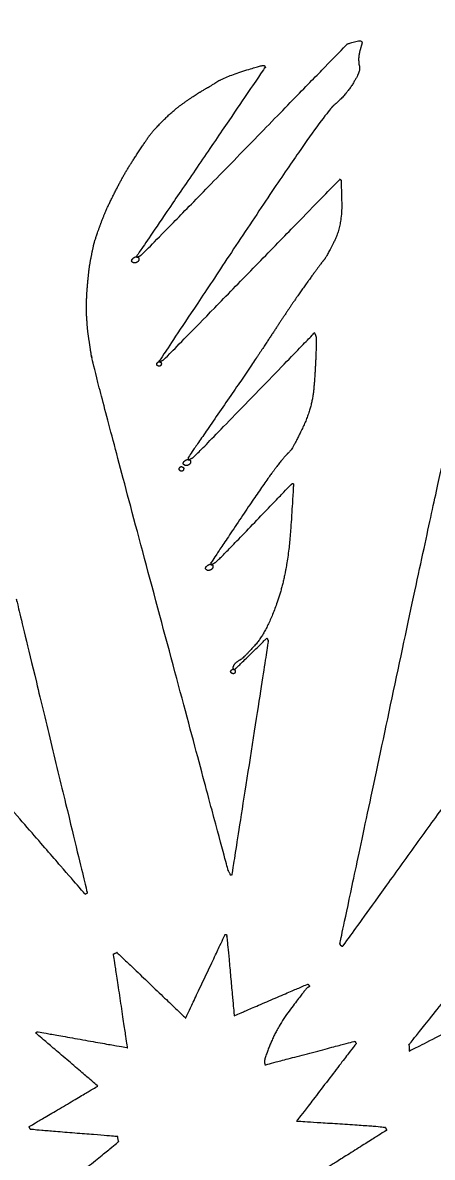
# Model space of a CAD drawing. Extents: x 2001876 to 2025694, y 804561 to 868938.
# Drawn here: x 2013122.91 to 2013132.34, y 824561.27 to 824587.38 of the extents above; entities that cross this region are included whole.
import ezdxf

# ---------------------------------------------------------------- set-up
doc = ezdxf.new("R2010")
doc.units = 0
doc.layers.add('Default', color=7, linetype='Continuous')
doc.layers.add('RD_TX_RoadID', color=7, linetype='Continuous')

msp = doc.modelspace()

# ---------------------------------------------------------------- linework, layer by layer
at = {"layer": 'Default'}
for points in [[(2013125.639, 824582.032), (2013125.667, 824582.047), (2013130.387, 824586.891), (2013130.387, 824586.891)], [(2013130.387, 824586.891), (2013130.387, 824586.891), (2013130.76, 824587.002), (2013130.717, 824586.877)], [(2013130.717, 824586.877), (2013130.678, 824586.755), (2013130.643, 824586.583), (2013130.648, 824586.494)], [(2013128.482, 824586.338), (2013128.482, 824586.338), (2013125.539, 824582.017), (2013125.539, 824582.017)], [(2013127.356, 824586.003), (2013127.523, 824586.115), (2013128.457, 824586.417), (2013128.474, 824586.395)], [(2013128.474, 824586.395), (2013128.486, 824586.371), (2013128.49, 824586.363), (2013128.499, 824586.347)], [(2013128.499, 824586.347), (2013128.501, 824586.343), (2013128.482, 824586.338), (2013128.482, 824586.338)], [(2013130.648, 824586.494), (2013130.654, 824586.404), (2013130.664, 824586.405), (2013130.667, 824586.319)], [(2013130.667, 824586.319), (2013130.672, 824586.23), (2013130.345, 824585.703), (2013130.084, 824585.486)], [(2013127.017, 824585.797), (2013127.184, 824585.899), (2013127.189, 824585.891), (2013127.356, 824586.003)], [(2013126.141, 824585.125), (2013126.38, 824585.366), (2013126.845, 824585.694), (2013127.017, 824585.797)], [(2013130.084, 824585.486), (2013129.826, 824585.271), (2013126.056, 824579.597), (2013126.056, 824579.597)], [(2013125.562, 824584.382), (2013125.748, 824584.667), (2013125.902, 824584.885), (2013126.141, 824585.125)], [(2013125.015, 824583.44), (2013125.166, 824583.743), (2013125.375, 824584.101), (2013125.562, 824584.382)], [(2013126.151, 824579.621), (2013126.179, 824579.635), (2013130.217, 824583.78), (2013130.217, 824583.78)], [(2013130.242, 824583.752), (2013130.244, 824583.747), (2013130.269, 824582.717), (2013130.088, 824582.353)], [(2013130.217, 824583.78), (2013130.217, 824583.78), (2013130.237, 824583.76), (2013130.24, 824583.756)], [(2013130.24, 824583.756), (2013130.24, 824583.756), (2013130.242, 824583.752), (2013130.242, 824583.752)], [(2013124.644, 824582.573), (2013124.726, 824582.81), (2013124.862, 824583.141), (2013125.015, 824583.44)], [(2013124.502, 824582.054), (2013124.544, 824582.26), (2013124.563, 824582.342), (2013124.644, 824582.573)], [(2013130.088, 824582.353), (2013129.904, 824581.986), (2013129.786, 824581.848), (2013129.514, 824581.473)], [(2013124.403, 824581.333), (2013124.419, 824581.521), (2013124.456, 824581.846), (2013124.502, 824582.054)], [(2013125.458, 824581.857), (2013125.423, 824581.875), (2013125.417, 824581.897), (2013125.425, 824581.922)], [(2013125.425, 824581.922), (2013125.432, 824581.946), (2013125.519, 824582.006), (2013125.554, 824581.988)], [(2013125.587, 824581.924), (2013125.58, 824581.889), (2013125.491, 824581.843), (2013125.458, 824581.857)], [(2013125.539, 824582.017), (2013125.539, 824582.017), (2013125.538, 824581.98), (2013125.554, 824581.988)], [(2013125.554, 824581.988), (2013125.582, 824582.003), (2013125.611, 824582.018), (2013125.639, 824582.032)], [(2013125.554, 824581.988), (2013125.583, 824581.972), (2013125.589, 824581.96), (2013125.587, 824581.924)], [(2013129.514, 824581.473), (2013129.242, 824581.097), (2013128.861, 824580.527), (2013128.545, 824580.047)], [(2013124.38, 824580.932), (2013124.384, 824581.073), (2013124.387, 824581.146), (2013124.403, 824581.333)], [(2013124.391, 824580.503), (2013124.376, 824580.711), (2013124.377, 824580.798), (2013124.38, 824580.932)], [(2013124.493, 824579.712), (2013124.455, 824579.973), (2013124.404, 824580.3), (2013124.391, 824580.503)], [(2013126.834, 824577.374), (2013126.867, 824577.391), (2013129.627, 824580.242), (2013129.627, 824580.242)], [(2013129.627, 824580.242), (2013129.627, 824580.242), (2013129.673, 824580.153), (2013129.672, 824580.055)], [(2013128.545, 824580.047), (2013128.23, 824579.567), (2013126.718, 824577.37), (2013126.718, 824577.37)], [(2013129.672, 824580.055), (2013129.654, 824579.366), (2013129.566, 824578.476), (2013129.338, 824578.016)], [(2013127.641, 824567.875), (2013127.641, 824567.875), (2013124.537, 824579.448), (2013124.493, 824579.712)], [(2013126.035, 824579.479), (2013126.013, 824579.483), (2013125.992, 824579.523), (2013126.002, 824579.543)], [(2013126.002, 824579.543), (2013126.018, 824579.562), (2013126.044, 824579.581), (2013126.066, 824579.577)], [(2013126.056, 824579.597), (2013126.056, 824579.597), (2013126.058, 824579.573), (2013126.066, 824579.577)], [(2013126.066, 824579.577), (2013126.095, 824579.591), (2013126.123, 824579.606), (2013126.151, 824579.621)], [(2013126.066, 824579.577), (2013126.091, 824579.569), (2013126.107, 824579.537), (2013126.1, 824579.512)], [(2013126.1, 824579.512), (2013126.092, 824579.488), (2013126.059, 824579.471), (2013126.035, 824579.479)], [(2013129.338, 824578.016), (2013129.116, 824577.553), (2013128.971, 824577.437), (2013128.763, 824577.166)], [(2013130.215, 824566.189), (2013130.215, 824566.189), (2013132.622, 824577.5), (2013132.718, 824577.83)], [(2013126.645, 824577.195), (2013126.617, 824577.211), (2013126.604, 824577.235), (2013126.612, 824577.259)], [(2013126.612, 824577.259), (2013126.62, 824577.284), (2013126.709, 824577.34), (2013126.741, 824577.326)], [(2013126.775, 824577.261), (2013126.769, 824577.223), (2013126.68, 824577.177), (2013126.645, 824577.195)], [(2013126.718, 824577.37), (2013126.718, 824577.37), (2013126.717, 824577.313), (2013126.741, 824577.326)], [(2013126.741, 824577.326), (2013126.774, 824577.343), (2013126.806, 824577.359), (2013126.834, 824577.374)], [(2013126.741, 824577.326), (2013126.772, 824577.306), (2013126.776, 824577.298), (2013126.775, 824577.261)], [(2013126.549, 824577.063), (2013126.529, 824577.073), (2013126.506, 824577.107), (2013126.516, 824577.128)], [(2013126.516, 824577.128), (2013126.53, 824577.15), (2013126.56, 824577.171), (2013126.581, 824577.161)], [(2013126.614, 824577.097), (2013126.61, 824577.074), (2013126.574, 824577.055), (2013126.549, 824577.063)], [(2013126.581, 824577.161), (2013126.605, 824577.153), (2013126.622, 824577.121), (2013126.614, 824577.097)], [(2013128.763, 824577.166), (2013128.548, 824576.897), (2013127.239, 824574.943), (2013127.239, 824574.943)], [(2013127.341, 824574.954), (2013127.385, 824574.977), (2013129.083, 824576.743), (2013129.097, 824576.756)], [(2013129.144, 824576.754), (2013129.15, 824576.742), (2013129.013, 824574.727), (2013128.771, 824574.045)], [(2013129.097, 824576.756), (2013129.111, 824576.768), (2013129.125, 824576.78), (2013129.134, 824576.774)], [(2013129.134, 824576.774), (2013129.142, 824576.768), (2013129.144, 824576.764), (2013129.144, 824576.754)], [(2013127.16, 824574.779), (2013127.129, 824574.799), (2013127.12, 824574.825), (2013127.126, 824574.844)], [(2013127.126, 824574.844), (2013127.134, 824574.868), (2013127.225, 824574.93), (2013127.256, 824574.91)], [(2013127.289, 824574.846), (2013127.285, 824574.813), (2013127.192, 824574.765), (2013127.16, 824574.779)], [(2013127.239, 824574.943), (2013127.239, 824574.943), (2013127.24, 824574.902), (2013127.256, 824574.91)], [(2013127.256, 824574.91), (2013127.284, 824574.925), (2013127.3, 824574.933), (2013127.341, 824574.954)], [(2013127.256, 824574.91), (2013127.288, 824574.897), (2013127.295, 824574.884), (2013127.289, 824574.846)], [(2013122.765, 824574.104), (2013122.765, 824574.104), (2013124.398, 824567.348), (2013124.398, 824567.348)], [(2013128.771, 824574.045), (2013128.534, 824573.365), (2013128.001, 824572.762), (2013127.902, 824572.706)], [(2013128.567, 824573.152), (2013128.567, 824573.152), (2013127.726, 824567.77), (2013127.726, 824567.77)], [(2013127.829, 824572.53), (2013127.853, 824572.553), (2013128.526, 824573.212), (2013128.53, 824573.214)], [(2013128.53, 824573.214), (2013128.534, 824573.216), (2013128.534, 824573.216), (2013128.534, 824573.216)], [(2013128.534, 824573.216), (2013128.538, 824573.218), (2013128.567, 824573.152), (2013128.567, 824573.152)], [(2013131.814, 824563.872), (2013131.814, 824563.872), (2013139.075, 824572.934), (2013139.384, 824573.267)], [(2013124.35, 824567.323), (2013124.35, 824567.323), (2013119.8, 824572.563), (2013119.8, 824572.563)], [(2013127.707, 824572.468), (2013127.719, 824572.484), (2013127.75, 824572.505), (2013127.768, 824572.499)], [(2013127.902, 824572.706), (2013127.803, 824572.65), (2013127.749, 824572.556), (2013127.749, 824572.535)], [(2013127.749, 824572.535), (2013127.756, 824572.513), (2013127.754, 824572.507), (2013127.768, 824572.499)], [(2013127.768, 824572.499), (2013127.788, 824572.489), (2013127.804, 824572.508), (2013127.829, 824572.53)], [(2013127.768, 824572.499), (2013127.793, 824572.491), (2013127.809, 824572.459), (2013127.801, 824572.434)], [(2013127.741, 824572.403), (2013127.716, 824572.411), (2013127.693, 824572.445), (2013127.707, 824572.468)], [(2013127.801, 824572.434), (2013127.798, 824572.412), (2013127.761, 824572.393), (2013127.741, 824572.403)], [(2013133.478, 824570.564), (2013133.478, 824570.564), (2013130.27, 824566.12), (2013130.27, 824566.12)], [(2013127.702, 824567.758), (2013127.702, 824567.758), (2013127.641, 824567.875), (2013127.641, 824567.875)], [(2013127.726, 824567.77), (2013127.726, 824567.77), (2013127.702, 824567.758), (2013127.702, 824567.758)], [(2013124.354, 824567.325), (2013124.354, 824567.325), (2013124.35, 824567.323), (2013124.35, 824567.323)], [(2013124.398, 824567.348), (2013124.398, 824567.348), (2013124.354, 824567.325), (2013124.354, 824567.325)], [(2013126.663, 824564.475), (2013126.663, 824564.475), (2013127.566, 824566.383), (2013127.568, 824566.389)], [(2013127.568, 824566.389), (2013127.576, 824566.394), (2013127.578, 824566.4), (2013127.589, 824566.4)], [(2013127.589, 824566.4), (2013127.603, 824566.402), (2013127.609, 824566.37), (2013127.611, 824566.355)], [(2013127.611, 824566.355), (2013127.614, 824566.341), (2013127.781, 824564.529), (2013127.781, 824564.529)], [(2013125.001, 824565.95), (2013125.001, 824565.95), (2013125.082, 824565.982), (2013125.082, 824565.982)], [(2013125.082, 824565.982), (2013125.082, 824565.982), (2013126.663, 824564.475), (2013126.663, 824564.475)], [(2013130.24, 824566.14), (2013130.24, 824566.14), (2013130.215, 824566.189), (2013130.215, 824566.189)], [(2013130.27, 824566.12), (2013130.27, 824566.12), (2013130.24, 824566.14), (2013130.24, 824566.14)], [(2013136.624, 824566.19), (2013136.624, 824566.19), (2013131.816, 824563.71), (2013131.816, 824563.71)], [(2013125.327, 824563.791), (2013125.327, 824563.791), (2013125.001, 824565.95), (2013125.001, 824565.95)], [(2013127.781, 824564.529), (2013127.781, 824564.529), (2013129.478, 824565.256), (2013129.478, 824565.256)], [(2013129.509, 824565.196), (2013129.493, 824565.187), (2013129.485, 824565.183), (2013129.465, 824565.173)], [(2013129.478, 824565.256), (2013129.478, 824565.256), (2013129.525, 824565.204), (2013129.509, 824565.196)], [(2013129.465, 824565.173), (2013129.44, 824565.16), (2013128.676, 824564.142), (2013128.489, 824563.534)], [(2013123.214, 824564.128), (2013123.214, 824564.128), (2013123.228, 824564.151), (2013123.232, 824564.153)], [(2013123.232, 824564.153), (2013123.236, 824564.155), (2013123.24, 824564.157), (2013123.244, 824564.159)], [(2013123.244, 824564.159), (2013123.249, 824564.161), (2013125.327, 824563.791), (2013125.327, 824563.791)], [(2013124.641, 824562.91), (2013124.641, 824562.91), (2013123.214, 824564.128), (2013123.214, 824564.128)], [(2013128.493, 824563.397), (2013128.493, 824563.397), (2013130.56, 824563.942), (2013130.56, 824563.942)], [(2013130.585, 824563.883), (2013130.585, 824563.883), (2013129.221, 824562.105), (2013129.221, 824562.105)], [(2013130.56, 824563.942), (2013130.56, 824563.942), (2013130.593, 824563.888), (2013130.589, 824563.885)], [(2013130.589, 824563.885), (2013130.589, 824563.885), (2013130.585, 824563.883), (2013130.585, 824563.883)], [(2013131.816, 824563.71), (2013131.816, 824563.71), (2013131.814, 824563.872), (2013131.814, 824563.872)], [(2013128.489, 824563.534), (2013128.469, 824563.472), (2013128.493, 824563.397), (2013128.493, 824563.397)], [(2013123.056, 824561.975), (2013123.056, 824561.975), (2013124.641, 824562.91), (2013124.641, 824562.91)], [(2013129.221, 824562.105), (2013129.221, 824562.105), (2013131.252, 824561.976), (2013131.262, 824561.956)], [(2013123.067, 824561.954), (2013123.063, 824561.963), (2013123.056, 824561.975), (2013123.056, 824561.975)], [(2013123.086, 824561.918), (2013123.079, 824561.93), (2013123.073, 824561.942), (2013123.067, 824561.954)], [(2013125.097, 824561.748), (2013125.097, 824561.748), (2013123.092, 824561.906), (2013123.086, 824561.918)], [(2013131.294, 824561.895), (2013131.294, 824561.895), (2013129.831, 824560.972), (2013129.831, 824560.972)], [(2013131.262, 824561.956), (2013131.273, 824561.936), (2013131.283, 824561.916), (2013131.294, 824561.895)], [(2013131.294, 824561.895), (2013131.294, 824561.895), (2013131.294, 824561.895), (2013131.294, 824561.895)], [(2013123.508, 824560.315), (2013123.508, 824560.315), (2013125.117, 824561.63), (2013125.117, 824561.63)], [(2013125.117, 824561.63), (2013125.117, 824561.63), (2013125.097, 824561.748), (2013125.097, 824561.748)]]:
    msp.add_open_spline(points, degree=2, dxfattribs=at)

# ---------------------------------------------------------------- texts
at = {"layer": 'RD_TX_RoadID'}
msp.add_text('NORFOLK SOUTHERN RAILROAD', height=30, rotation=42.3783, dxfattribs=at).set_placement((2012946.488, 824583.749))

doc.saveas('drawing.dxf')
